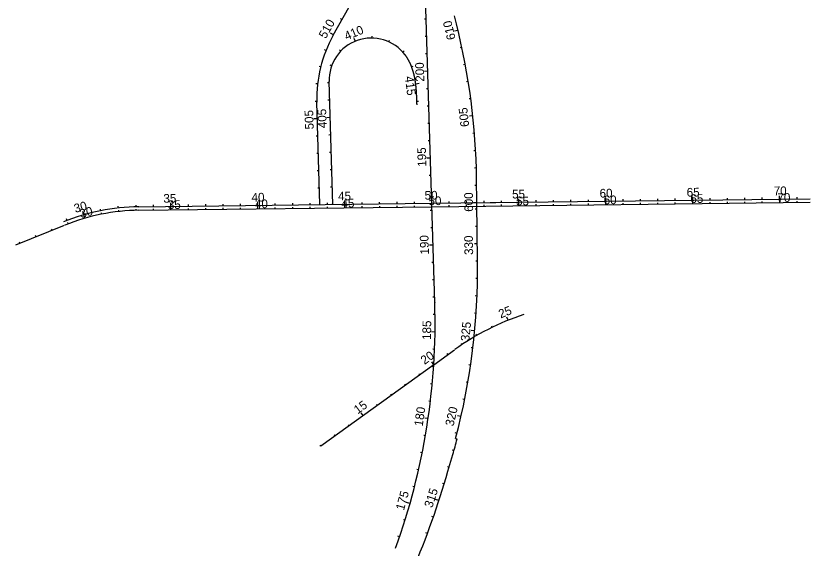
# Model space of a CAD drawing. Extents: x 448091 to 665917, y 1461380 to 1587607.
# Drawn here: x 475024 to 479591, y 1539076 to 1542136 of the extents above; entities that cross this region are included whole.
import ezdxf

# ---------------------------------------------------------------- set-up
doc = ezdxf.new("R2010")
doc.units = 0
for name, color, linetype in [('ATVHP', 7, 'Continuous'), ('TextShtNo', 7, 'Continuous'), ('TextTitle', 7, 'Continuous')]:
    doc.layers.add(name, color=color, linetype=linetype)

msp = doc.modelspace()

# ---------------------------------------------------------------- linework, layer by layer
at = {"layer": 'ATVHP'}
for p, q in [((477416.1, 1541038.6), (477415.9, 1541058.6)), ((477416.5, 1541038.6), (479591, 1541064.5)), ((477916.1, 1541044.5), (477915.9, 1541064.5)), ((478016.1, 1541045.7), (478016, 1541053.2)), ((478116.1, 1541046.9), (478116, 1541054.4)), ((478216.1, 1541048.1), (478216, 1541055.6)), ((478316.1, 1541049.3), (478316, 1541056.8)), ((478416.1, 1541050.5), (478415.8, 1541070.5)), ((478516.1, 1541051.7), (478516, 1541059.2)), ((478616.1, 1541052.9), (478616, 1541060.4)), ((478716.1, 1541054.1), (478716, 1541061.6)), ((478816, 1541055.3), (478816, 1541062.8)), ((478916, 1541056.5), (478915.8, 1541076.5)), ((479016, 1541057.6), (479015.9, 1541065.1)), ((479116, 1541058.8), (479115.9, 1541066.3)), ((479216, 1541060), (479215.9, 1541067.5)), ((479316, 1541061.2), (479315.9, 1541068.7)), ((479416, 1541062.4), (479415.8, 1541082.4)), ((479516, 1541063.6), (479515.9, 1541071.1)), ((475616.5, 1541011.5), (475615.7, 1541019)), ((475716.3, 1541018.2), (475716.1, 1541025.7)), ((475732.1, 1541018.5), (477416.5, 1541038.6)), ((475816.3, 1541019.5), (475816.2, 1541027)), ((475916.2, 1541020.7), (475916, 1541040.7)), ((476016.2, 1541021.9), (476016.2, 1541029.4)), ((476116.2, 1541023.1), (476116.1, 1541030.6)), ((476216.2, 1541024.3), (476216.1, 1541031.8)), ((476316.2, 1541025.5), (476316.1, 1541033)), ((476416.2, 1541026.7), (476416, 1541046.7)), ((476516.2, 1541027.9), (476516.1, 1541035.4)), ((476616.2, 1541029.1), (476616.1, 1541036.6)), ((476716.2, 1541030.2), (476716.1, 1541037.7)), ((476816.2, 1541031.4), (476816.1, 1541038.9)), ((476916.2, 1541032.6), (476915.9, 1541052.6)), ((477016.2, 1541033.8), (477016.1, 1541041.3)), ((477116.2, 1541035), (477116.1, 1541042.5)), ((477216.2, 1541036.2), (477216.1, 1541043.7)), ((477316.1, 1541037.4), (477316.1, 1541044.9)), ((477516.1, 1541039.8), (477516, 1541047.3)), ((477616.1, 1541041), (477616, 1541048.5)), ((477716.1, 1541042.2), (477716, 1541049.7)), ((477816.1, 1541043.4), (477816, 1541050.9)), ((475420.6, 1540972.7), (475415, 1540991.9)), ((475517.7, 1540996.3), (475516.3, 1541003.7)), ((475024.5, 1540819), (475303.3, 1540932)), ((475325.8, 1540940.9), (475323.1, 1540947.9)), ((475140.4, 1540866), (475137.5, 1540872.9)), ((475233, 1540903.6), (475230.2, 1540910.5)), ((475047.7, 1540828.4), (475044.9, 1540835.3))]:
    msp.add_line(p, q, dxfattribs=at)
msp.add_arc((475745.2, 1539847.3), 1171.3, 90.6393, 111.9817, dxfattribs=at)
at = {"layer": 'TextShtNo'}
for p, q in [((477433.1, 1540487.3), (477215.2, 1547724.6)), ((476849.2, 1542024.8), (477034.2, 1542354.8)), ((477557.1, 1542090.1), (477545.4, 1542136.5)), ((476846.7, 1541051.8), (476825.4, 1541758.7)), ((476772.9, 1541050.9), (476755.1, 1541641.1)), ((477674.9, 1541061.7), (477673.2, 1541199.6)), ((475731, 1541038.5), (477416.3, 1541058.6)), ((477416.3, 1541058.6), (479590.8, 1541084.5)), ((477678.9, 1540726.9), (477674.9, 1541061.7)), ((477427.1, 1540130.2), (477545.6, 1540215.7)), ((477427.1, 1540130.2), (476778.5, 1539662)), ((477552.6, 1539705.8), (477561.3, 1539703.5)), ((477508.7, 1539517.7), (477536.5, 1539613.8))]:
    msp.add_line(p, q, dxfattribs=at)
for centre, radius, start, end in [((473853.5, 1541154.1), 3820, 0.6825, 14.1825), ((477494.1, 1541663.3), 739.3, 150.7245, 181.7245), ((477068.3, 1541766), 243, 37.1036, 181.7245), ((475745.2, 1539847.3), 1191.3, 90.6814, 112.0735), ((473854.3, 1540681.4), 3824.9, 345.2224, 0.6825), ((473615.1, 1540372.4), 3819.7, 340.1536, 1.7245), ((478387.4, 1539052.6), 1435.7, 107.9367, 125.7456), ((473854.3, 1540681.4), 3833.9, 343.8315, 345.2224), ((472529, 1540961.5), 5184.7, 337.1535, 343.8315)]:
    msp.add_arc(centre, radius, start, end, dxfattribs=at)
msp.add_spline([(477330.8, 1541625.8), (477330.7, 1541629.9), (477330.6, 1541633.9), (477330.4, 1541638), (477330.3, 1541642), (477330.2, 1541646.1), (477330, 1541650.1), (477329.9, 1541654.2), (477329.7, 1541658.2), (477329.6, 1541662.3), (477329.4, 1541666.3), (477329.3, 1541670.4), (477329.1, 1541674.4), (477328.9, 1541678.5), (477328.7, 1541682.5), (477328.5, 1541686.6), (477328.2, 1541690.6), (477328, 1541694.7), (477327.7, 1541698.7), (477327.4, 1541702.8), (477327.1, 1541706.8), (477326.8, 1541710.8), (477326.5, 1541714.9), (477326.1, 1541718.9), (477325.8, 1541723), (477325.4, 1541727), (477325, 1541731), (477324.5, 1541735), (477324, 1541739.1), (477323.6, 1541743.1), (477323, 1541747.1), (477322.5, 1541751.1), (477321.9, 1541755.2), (477321.3, 1541759.2), (477320.7, 1541763.2), (477320, 1541767.2), (477319.3, 1541771.2), (477318.6, 1541775.1), (477317.8, 1541779.1), (477317, 1541783.1), (477316.2, 1541787.1), (477315.3, 1541791), (477314.4, 1541795), (477313.5, 1541798.9), (477312.5, 1541802.9), (477311.5, 1541806.8), (477310.5, 1541810.7), (477309.4, 1541814.6), (477308.2, 1541818.5), (477307, 1541822.4), (477305.8, 1541826.2), (477304.6, 1541830.1), (477303.2, 1541833.9), (477301.9, 1541837.8), (477300.5, 1541841.6), (477299, 1541845.3), (477297.5, 1541849.1), (477296, 1541852.9), (477294.4, 1541856.6), (477292.8, 1541860.3), (477291.1, 1541864), (477289.4, 1541867.6), (477287.6, 1541871.3), (477285.7, 1541874.9), (477283.8, 1541878.5), (477281.9, 1541882), (477279.9, 1541885.6), (477277.9, 1541889.1), (477275.8, 1541892.5), (477273.6, 1541896), (477271.4, 1541899.4), (477269.2, 1541902.8), (477266.8, 1541906.1), (477264.5, 1541909.4), (477262.1, 1541912.6)], degree=3, dxfattribs=at)
at = {"layer": 'TextTitle'}
for p, q in [((476900, 1542115.4), (476891.3, 1542120.3)), ((477384, 1542117.6), (477374, 1542117.3)), ((476851.1, 1542028.2), (476833.7, 1542038)), ((477072, 1542009), (477072.2, 1542019)), ((477387, 1542017.7), (477377, 1542017.4)), ((477566.2, 1542053.2), (477546.8, 1542048.4)), ((476966.8, 1542008.7), (476974.5, 1541990.2)), ((477168.9, 1541987.2), (477173, 1541996.3)), ((476807.8, 1541938.2), (476798.5, 1541941.9)), ((476892.7, 1541934), (476885.4, 1541940.9)), ((477249, 1541928.5), (477256.4, 1541935.2)), ((477588.5, 1541955.7), (477578.7, 1541953.6)), ((477390, 1541917.7), (477380, 1541917.4)), ((476777, 1541843.1), (476767.3, 1541845.5)), ((476840.1, 1541849.7), (476830.7, 1541853.2)), ((477299.9, 1541843.1), (477309.2, 1541846.7)), ((477608.2, 1541857.6), (477598.3, 1541855.8)), ((477393, 1541817.8), (477373.1, 1541817.2)), ((476759.3, 1541744.8), (476749.3, 1541745.9)), ((476825.6, 1541751.5), (476815.6, 1541751.2)), ((477323.2, 1541746.1), (477343, 1541748.7)), ((477625.3, 1541759.1), (477615.4, 1541757.5)), ((477396.1, 1541717.8), (477386.1, 1541717.5)), ((476828.6, 1541651.5), (476818.6, 1541651.2)), ((477639.8, 1541660.2), (477629.9, 1541658.8)), ((476755, 1541644.9), (476745, 1541644.7)), ((477330.2, 1541646.4), (477340.2, 1541646.7)), ((477399.1, 1541617.9), (477389.1, 1541617.6)), ((477651.8, 1541560.9), (477631.9, 1541558.8)), ((476758, 1541545), (476738, 1541544.4)), ((476831.6, 1541551.6), (476811.6, 1541551)), ((477402.1, 1541517.9), (477392.1, 1541517.6)), ((476761, 1541445), (476751, 1541444.7)), ((476834.6, 1541451.6), (476824.6, 1541451.3)), ((477661.1, 1541461.3), (477651.2, 1541460.5)), ((477405.1, 1541417.9), (477395.1, 1541417.6)), ((476764, 1541345.1), (476754, 1541344.8)), ((476837.6, 1541351.7), (476827.6, 1541351.4)), ((477667.9, 1541361.6), (477657.9, 1541361)), ((477408.1, 1541318), (477388.1, 1541317.4)), ((476767, 1541245.1), (476757, 1541244.8)), ((476840.6, 1541251.7), (476830.6, 1541251.4)), ((477672, 1541261.7), (477662, 1541261.4)), ((477411.1, 1541218), (477401.1, 1541217.7)), ((476770, 1541145.2), (476760.1, 1541144.9)), ((476843.6, 1541151.8), (476833.6, 1541151.5)), ((477673.7, 1541161.7), (477663.7, 1541161.5)), ((477414.1, 1541118.1), (477404.1, 1541117.8)), ((479415.9, 1541082.4), (479415.7, 1541102.4)), ((475916.2, 1541040.7), (475916, 1541060.7)), ((476216.2, 1541044.3), (476216.1, 1541054.3)), ((476316.2, 1541045.5), (476316.1, 1541055.5)), ((476416.2, 1541046.7), (476416, 1541066.7)), ((476516.2, 1541047.9), (476516.1, 1541057.9)), ((476616.2, 1541049.1), (476616.1, 1541059.1)), ((476716.2, 1541050.3), (476716.1, 1541060.2)), ((476816.2, 1541051.4), (476816.1, 1541061.4)), ((476916.2, 1541052.6), (476915.9, 1541072.6)), ((477016.2, 1541053.8), (477016.1, 1541063.8)), ((477116.2, 1541055), (477116, 1541065)), ((477216.2, 1541056.2), (477216, 1541066.2)), ((477316.1, 1541057.4), (477316, 1541067.4)), ((477416.1, 1541058.6), (477415.9, 1541078.6)), ((477516.1, 1541059.8), (477516, 1541069.8)), ((477616.1, 1541061), (477616, 1541071)), ((477674.9, 1541061.7), (477654.9, 1541061.4)), ((477675.9, 1541061.7), (477783.3, 1541063)), ((477716.1, 1541062.2), (477716, 1541072.2)), ((477816.1, 1541063.4), (477816, 1541073.4)), ((477916.1, 1541064.5), (477915.9, 1541084.5)), ((478016.1, 1541065.7), (478016, 1541075.7)), ((478116.1, 1541066.9), (478116, 1541076.9)), ((478216.1, 1541068.1), (478216, 1541078.1)), ((478316, 1541069.3), (478315.9, 1541079.3)), ((478416, 1541070.5), (478415.8, 1541090.5)), ((478516, 1541071.7), (478515.9, 1541081.7)), ((478616, 1541072.9), (478615.9, 1541082.9)), ((478716, 1541074.1), (478715.9, 1541084.1)), ((478816, 1541075.3), (478815.9, 1541085.3)), ((478916, 1541076.5), (478915.7, 1541096.1)), ((479016, 1541077.6), (479015.9, 1541087.6)), ((479116, 1541078.8), (479115.8, 1541088.8)), ((479216, 1541080), (479215.8, 1541090)), ((479316, 1541081.2), (479315.8, 1541091.2)), ((479515.9, 1541083.6), (479515.8, 1541093.6)), ((475415, 1540991.9), (475409.5, 1541011.2)), ((475513.8, 1541015.9), (475511.9, 1541025.7)), ((475614.3, 1541031.4), (475613.2, 1541041.3)), ((475716.4, 1541038.3), (475716.2, 1541048.3)), ((475816.3, 1541039.5), (475816.1, 1541049.5)), ((476016.2, 1541041.9), (476016.1, 1541051.9)), ((476116.2, 1541043.1), (476116.1, 1541053.1)), ((476846.7, 1541051.8), (476840.3, 1541051.6)), ((477417.1, 1541018.1), (477407.1, 1541017.8)), ((477675.3, 1541025.4), (477665.3, 1541025.3)), ((475318.6, 1540959.6), (475315, 1540968.9)), ((477420.1, 1540918.2), (477410.1, 1540917.9)), ((477676.5, 1540925.4), (477666.5, 1540925.3)), ((477677.7, 1540825.4), (477661.3, 1540825.2)), ((477423.1, 1540818.2), (477403.1, 1540817.6)), ((477423.1, 1540818.2), (477416.7, 1540818)), ((477423.1, 1540818.2), (477416.7, 1540818)), ((477426.2, 1540718.3), (477416.2, 1540718)), ((477678.9, 1540725.4), (477668.9, 1540725.3)), ((477429.2, 1540618.3), (477419.2, 1540618)), ((477678.7, 1540625.4), (477668.7, 1540625.6)), ((477432.2, 1540518.4), (477422.2, 1540518)), ((477676, 1540525.4), (477666, 1540525.9)), ((477434.6, 1540418.4), (477424.6, 1540418.3)), ((477670.6, 1540425.6), (477660.6, 1540426.3)), ((477854.9, 1540385.9), (477847.4, 1540404.5)), ((477662.6, 1540325.9), (477642.7, 1540327.8)), ((477763.4, 1540345.6), (477760.1, 1540352.4)), ((477434.5, 1540318.4), (477414.5, 1540318.7)), ((477674.9, 1540299.1), (477671.2, 1540305.6)), ((477589.9, 1540246.5), (477585.7, 1540252.7)), ((477431.7, 1540218.4), (477421.7, 1540218.8)), ((477508.2, 1540188.7), (477503.8, 1540194.8)), ((477652, 1540226.5), (477642.1, 1540227.7)), ((477427.1, 1540130.2), (477415.4, 1540146.4)), ((477426.4, 1540118.6), (477416.4, 1540119.2)), ((477638.8, 1540127.4), (477628.9, 1540128.8)), ((477346.1, 1540071.7), (477341.7, 1540077.7)), ((477265, 1540013.1), (477260.6, 1540019.2)), ((477418.4, 1540018.9), (477408.5, 1540019.8)), ((477623, 1540028.6), (477613.2, 1540030.3)), ((477183.9, 1539954.6), (477179.5, 1539960.7)), ((477407.9, 1539919.4), (477398, 1539920.6)), ((477604.7, 1539930.3), (477594.9, 1539932.3)), ((477102.8, 1539896.1), (477098.4, 1539902.2)), ((477021.7, 1539837.5), (477010, 1539853.8)), ((477394.7, 1539820.3), (477374.9, 1539823.2)), ((477583.8, 1539832.5), (477564.3, 1539837)), ((476940.6, 1539779), (476936.2, 1539785.1)), ((477560.3, 1539735.3), (477550.6, 1539737.8)), ((476859.6, 1539720.5), (476855.2, 1539726.6)), ((477379, 1539721.6), (477369.1, 1539723.3)), ((476778.5, 1539662), (476774.1, 1539668.1)), ((477543, 1539636.5), (477533.4, 1539639.2)), ((477360.7, 1539623.3), (477350.9, 1539625.2)), ((477339.8, 1539525.5), (477330, 1539527.7)), ((477515.2, 1539540.4), (477505.6, 1539543.2)), ((477316.3, 1539428.3), (477306.6, 1539430.7)), ((477486.8, 1539444.5), (477477.3, 1539447.4)), ((477290.3, 1539331.7), (477271.1, 1539337.2)), ((477456.7, 1539349.2), (477437.7, 1539355.4)), ((477261.8, 1539235.9), (477252.3, 1539238.8)), ((477424.7, 1539254.4), (477415.2, 1539257.7)), ((477230.8, 1539140.8), (477221.4, 1539144)), ((477390.8, 1539160.3), (477381.4, 1539163.8))]:
    msp.add_line(p, q, dxfattribs=at)
for centre in [(477674.9, 1541061.7), (477433.1, 1540487.3)]:
    msp.add_circle(centre, 1, dxfattribs=at)

# ---------------------------------------------------------------- texts
at = {"layer": 'ATVHP'}
for s, rotation, p in [('50', 0.6823, (477397, 1541047.6)), ('60', 0.6827, (478404.3, 1541053)), ('65', 0.6827, (478902.9, 1541060.3)), ('70', 0.6827, (479403.4, 1541066.3)), ('35', 0.6823, (475898.5, 1541025.7)), ('40', 0.6823, (476399.5, 1541029.8)), ('45', 0.6823, (476897, 1541034.2)), ('55', 0.6823, (477900.5, 1541046.1)), ('30', 16.0904, (475399.8, 1540972.5))]:
    msp.add_text(s, height=50, rotation=rotation, dxfattribs=at).set_placement(p)
at = {"layer": 'TextTitle'}
for s, rotation, p in [('510', 60.7245, (476806, 1542001.7)), ('610', 103.612, (477553.7, 1542004.7)), ('410', 22.6968, (476925.8, 1541994.8)), ('200', 91.7245, (477372.9, 1541758.6)), ('415', 277.4402, (477260.7, 1541786.7)), ('605', 96.1125, (477631.2, 1541500.8)), ('505', 91.7245, (476737, 1541484)), ('405', 91.7245, (476811.5, 1541491.2)), ('195', 91.7245, (477385, 1541269.4)), ('65', 0.6827, (478881.4, 1541096.9)), ('70', 0.6827, (479381.9, 1541104.9)), ('35', 0.6823, (475872.9, 1541061.8)), ('40', 0.6823, (476379.6, 1541068.2)), ('45', 0.6823, (476877.3, 1541075.1)), ('50', 0.6823, (477374.8, 1541079.5)), ('600', 90.6825, (477653.4, 1541010.1)), ('55', 0.6823, (477877.6, 1541086.2)), ('60', 0.6823, (478380.7, 1541091.4)), ('30', 16.0904, (475366.5, 1541003.2)), ('190', 91.7245, (477399.8, 1540764.7)), ('330', 90.6825, (477653.4, 1540761.9)), ('25', 21.7722, (477811.4, 1540396.2)), ('185', 89.1902, (477411.2, 1540272.4)), ('325', 84.6679, (477631.5, 1540263.7)), ('20', 35.8214, (477374.2, 1540128.7)), ('15', 35.8214, (476990, 1539844.3)), ('180', 81.6902, (477363.3, 1539773.7)), ('320', 77.1781, (477540.6, 1539773.6)), ('315', 71.8824, (477418.2, 1539304.1)), ('175', 74.1902, (477255.3, 1539289.2))]:
    msp.add_text(s, height=50, rotation=rotation, dxfattribs=at).set_placement(p)

doc.saveas('drawing.dxf')
